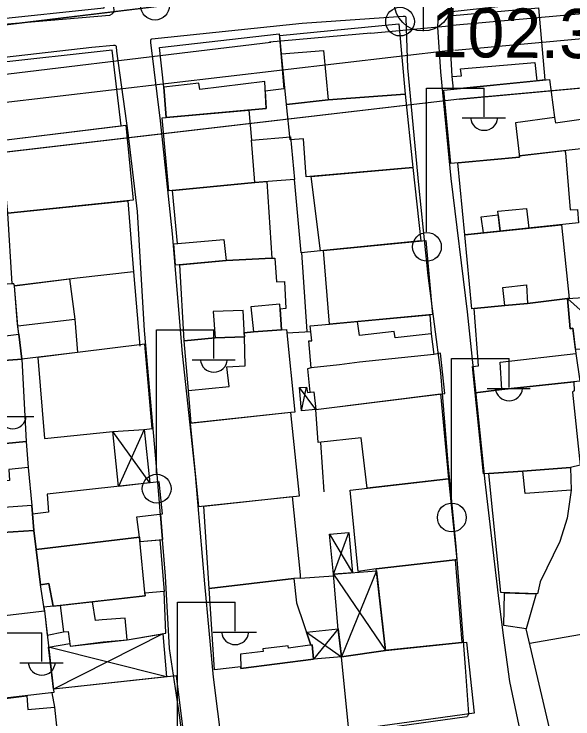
# Model space of a CAD drawing. Extents: x 417997 to 421451, y 4451742 to 4455216.
# Drawn here: x 419514.3 to 419582.3, y 4453498.5 to 4453584.3 of the extents above; entities that cross this region are included whole.
import ezdxf

# ---------------------------------------------------------------- set-up
doc = ezdxf.new("R2010")
doc.units = 0
for name, color, linetype in [('ADAKENARI', 7, 'Continuous'), ('B_Mesken', 7, 'Continuous'), ('B_Sundurma', 7, 'Continuous'), ('B_Teras', 7, 'Continuous'), ('KALDIRIM', 7, 'Continuous'), ('PL_K_BHA', 7, 'Continuous'), ('PL_KON_MEV_350', 7, 'Continuous'), ('S_Elektrik_Diregi', 7, 'Continuous'), ('S_Rogar_Kapagi', 7, 'Continuous'), ('Sinir_Duvar_tek_tarafa_ait', 7, 'Continuous'), ('TR_ORTAYOGUNKONUT', 7, 'Continuous'), ('Y_Kot_Noktasi', 7, 'Continuous'), ('Yol_Sose', 7, 'Continuous')]:
    doc.layers.add(name, color=color, linetype=linetype)

msp = doc.modelspace()

# ---------------------------------------------------------------- linework, layer by layer
at = {"layer": 'ADAKENARI'}
for p, q in [((419505.472, 4453582.115), (419535.039, 4453585.692)), ((419505.472, 4453582.115), (419535.039, 4453585.692)), ((419568.461, 4453573.979), (419612.473, 4453578.011)), ((419568.461, 4453573.979), (419612.473, 4453578.011)), ((419568.462, 4453573.979), (419398.255, 4453554.046)), ((419568.462, 4453573.979), (419398.255, 4453554.046))]:
    msp.add_line(p, q, dxfattribs=at)
at = {"layer": 'B_Mesken'}
for points in [[(419510.497, 4453591.788), (419524.241, 4453593.089), (419525.213, 4453585.052), (419511.331, 4453583.589)], [(419578.115, 4453585.084), (419578.879, 4453576.331), (419577.874, 4453576.228), (419567.764, 4453575.189), (419567.596, 4453576.741), (419567.202, 4453584.129)], [(419546.825, 4453579.508), (419546.606, 4453581.713), (419561.11, 4453583.167), (419561.853, 4453574.604), (419552.493, 4453573.897), (419547.44, 4453573.336)], [(419532.5, 4453575.448), (419531.983, 4453580.286), (419546.536, 4453581.935), (419547.121, 4453575.246), (419544.842, 4453574.961), (419544.963, 4453572.855), (419532.792, 4453571.751)], [(419527.327, 4453570.738), (419526.204, 4453579.953), (419511.536, 4453578.313), (419512.67, 4453568.951)], [(419580.033, 4453571.762), (419580.158, 4453571.081), (419583.556, 4453571.583), (419584.35, 4453568.059), (419575.763, 4453567.085), (419575.781, 4453566.918), (419567.408, 4453566.159), (419566.595, 4453575.069), (419579.42, 4453576.387)], [(419561.853, 4453574.604), (419562.789, 4453565.658), (419549.837, 4453564.523), (419549.489, 4453569.17), (419547.872, 4453569.011), (419547.44, 4453573.336), (419552.493, 4453573.897)], [(419542.839, 4453572.662), (419543.172, 4453568.986), (419547.903, 4453569.413), (419548.393, 4453564.209), (419543.59, 4453563.855), (419533.117, 4453562.822), (419532.29, 4453571.706), (419532.792, 4453571.751)], [(419513.524, 4453560.092), (419512.67, 4453568.951), (419527.858, 4453570.803), (419528.764, 4453561.672)], [(419575.781, 4453566.918), (419575.763, 4453567.085), (419581.308, 4453567.714), (419581.38, 4453567.451), (419581.966, 4453560.509), (419582.856, 4453560.557), (419582.972, 4453558.924), (419569.148, 4453557.451), (419568.276, 4453566.238)], [(419550.427, 4453564.574), (419562.789, 4453565.658), (419563.785, 4453556.719), (419551.93, 4453555.552), (419551.577, 4453555.515)], [(419534.158, 4453556.396), (419533.575, 4453562.867), (419543.59, 4453563.855), (419545.044, 4453563.962), (419545.636, 4453554.618), (419540.105, 4453554.328), (419533.91, 4453553.775), (419533.702, 4453556.356)], [(419528.815, 4453552.954), (419521.938, 4453552.208), (419514.347, 4453551.274), (419514.267, 4453551.52), (419514.055, 4453551.486), (419513.524, 4453560.092), (419528.121, 4453561.605)], [(419580.894, 4453558.702), (419581.844, 4453549.725), (419581.614, 4453549.709), (419576.775, 4453549.126), (419573.98, 4453548.881), (419570.256, 4453548.495), (419569.982, 4453548.466), (419569.148, 4453557.451)], [(419552.644, 4453546.613), (419551.93, 4453555.552), (419564.398, 4453556.779), (419565.197, 4453547.774)], [(419538.744, 4453544.931), (419534.992, 4453544.568), (419534.435, 4453553.822), (419540.105, 4453554.328), (419545.636, 4453554.618), (419546, 4453554.637), (419546.207, 4453551.744), (419547.197, 4453551.78), (419547.365, 4453548.486), (419546.649, 4453548.404), (419546.807, 4453545.897), (419543.41, 4453545.647), (419542.284, 4453545.545), (419542.305, 4453545.069)], [(419505.087, 4453550.764), (419505.84, 4453541.369), (419509.243, 4453541.867), (419515.212, 4453542.319), (419514.85, 4453545.367), (419514.703, 4453546.61), (419514.347, 4453551.274), (419514.267, 4453551.52), (419514.055, 4453551.486), (419511.614, 4453551.336), (419511.622, 4453551.249), (419508.772, 4453550.972)], [(419521.035, 4453552.097), (419521.659, 4453547.197), (419521.981, 4453543.146), (419515.212, 4453542.319), (419514.85, 4453545.367), (419514.729, 4453546.388), (419514.347, 4453551.274)], [(419581.614, 4453549.709), (419581.96, 4453546.02), (419582.255, 4453546.089), (419582.649, 4453543.007), (419583.116, 4453539.667), (419573.643, 4453538.628), (419570.405, 4453538.216), (419570.056, 4453541.451), (419570.81, 4453541.532), (419570.256, 4453548.495), (419573.98, 4453548.881), (419576.775, 4453549.126)], [(419565.023, 4453545.426), (419565.364, 4453542.888), (419556.321, 4453541.973), (419553.885, 4453541.639), (419550.431, 4453541.268), (419550.154, 4453544.548), (419550.499, 4453544.563), (419550.319, 4453546.376), (419552.644, 4453546.613), (419556.082, 4453546.931), (419564.859, 4453547.743)], [(419535.847, 4453534.536), (419535.498, 4453538.503), (419534.992, 4453544.568), (419538.744, 4453544.931), (419542.305, 4453545.069), (419542.284, 4453545.545), (419543.41, 4453545.647), (419546.807, 4453545.897), (419547.434, 4453545.946), (419548.442, 4453535.892), (419547.942, 4453535.825)], [(419530.096, 4453533.755), (419531.079, 4453533.882), (419530.192, 4453544.163), (419521.981, 4453543.146), (419517.152, 4453542.556), (419517.999, 4453532.687), (419526.289, 4453533.531)], [(419550.431, 4453541.268), (419549.967, 4453541.163), (419550.265, 4453538.304), (419550.753, 4453538.342), (419550.989, 4453536.195), (419566.713, 4453538.172), (419566.181, 4453543.059), (419565.364, 4453542.888), (419556.321, 4453541.973), (419553.885, 4453541.639), (419550.431, 4453541.268)], [(419506.513, 4453531.45), (419505.747, 4453531.347), (419504.927, 4453541.236), (419509.243, 4453541.867), (419515.212, 4453542.319), (419515.73, 4453532.316), (419511.08, 4453531.879)], [(419572.067, 4453528.402), (419571.409, 4453528.38), (419570.405, 4453538.216), (419573.643, 4453538.628), (419582.404, 4453539.589), (419582.449, 4453538.47), (419582.229, 4453538.336), (419583.17, 4453529.433), (419581.981, 4453529.159), (419576.171, 4453528.704)], [(419566.186, 4453538.106), (419567.153, 4453527.779), (419557.252, 4453526.635), (419556.524, 4453532.76), (419551.303, 4453532.179), (419550.989, 4453536.195)], [(419535.699, 4453534.52), (419536.706, 4453524.385), (419549.004, 4453525.716), (419547.942, 4453535.825)], [(419515.999, 4453529.158), (419516.431, 4453524.511), (419516.693, 4453521.495), (419510.353, 4453521.084), (419507.301, 4453520.958), (419506.513, 4453531.45), (419511.059, 4453531.877), (419515.73, 4453532.316)], [(419582.061, 4453526.394), (419581.571, 4453522.975), (419580.688, 4453520.158), (419578.303, 4453515.228), (419577.98, 4453513.765), (419573.507, 4453513.917), (419572.067, 4453528.402), (419576.171, 4453528.704), (419581.981, 4453529.159)], [(419532.136, 4453523.484), (419532.357, 4453523.51), (419531.923, 4453527.386), (419518.312, 4453525.882), (419518.486, 4453523.726), (419516.52, 4453523.484), (419516.693, 4453521.495), (419516.975, 4453519.175), (419529.543, 4453520.672), (419529.593, 4453520.154), (419532.385, 4453520.375)], [(419567.936, 4453517.894), (419558.337, 4453516.796), (419556.153, 4453516.498), (419555.167, 4453526.394), (419567.153, 4453527.779), (419568.158, 4453517.9)], [(419548.12, 4453525.621), (419549.08, 4453516.09), (419549.088, 4453515.679), (419548.33, 4453515.638), (419538.01, 4453514.416), (419537.384, 4453524.458)], [(419517.967, 4453511.702), (419517.514, 4453514.862), (419516.975, 4453519.175), (419516.693, 4453521.495), (419510.353, 4453521.084), (419507.301, 4453520.958), (419507.537, 4453510.486)], [(419531.998, 4453520.344), (419532.548, 4453514.068), (419530.193, 4453513.852), (419530.224, 4453513.523), (419519.895, 4453512.357), (419519.025, 4453512.259), (419518.528, 4453515.017), (419517.514, 4453514.862), (419516.975, 4453519.175), (419529.543, 4453520.672), (419529.593, 4453520.154)], [(419568.774, 4453507.852), (419559.736, 4453506.917), (419559.494, 4453506.883), (419558.337, 4453516.796), (419567.936, 4453517.894)], [(419538.01, 4453514.416), (419548.33, 4453515.638), (419548.649, 4453512.678), (419550.407, 4453507.524), (419550.564, 4453507.545), (419550.722, 4453505.807), (419541.884, 4453504.691), (419541.877, 4453504.877), (419538.659, 4453504.506)], [(419532.757, 4453508.974), (419532.548, 4453514.068), (419530.193, 4453513.852), (419530.224, 4453513.523), (419523.814, 4453512.799), (419519.895, 4453512.357), (419519.025, 4453512.259), (419517.904, 4453512.141), (419517.967, 4453511.702), (419518.303, 4453508.755), (419520.307, 4453509.163), (419520.881, 4453509.185), (419521.113, 4453507.384), (419528.025, 4453508.158)], [(419573.89, 4453509.932), (419573.95, 4453513.902), (419577.796, 4453513.771), (419576.614, 4453509.527)], [(419519.103, 4453501.743), (419508.562, 4453500.549), (419507.537, 4453510.486), (419517.967, 4453511.702)], [(419568.774, 4453507.852), (419569.347, 4453507.901), (419570.285, 4453499.232), (419555.008, 4453497.145), (419554.107, 4453506.112), (419559.494, 4453506.883)], [(419518.861, 4453501.716), (419519.182, 4453499.982), (419520.054, 4453491.948), (419535.306, 4453493.667), (419534.047, 4453503.793), (419519.056, 4453502.156), (419519.103, 4453501.743)], [(419509.798, 4453489.646), (419508.66, 4453500.464), (419515.817, 4453501.339), (419515.942, 4453499.698), (419519.182, 4453499.982), (419520.146, 4453491.1)]]:
    msp.add_lwpolyline(points, close=True, dxfattribs=at)
at = {"layer": 'B_Sundurma'}
for p, q in [((419581.614, 4453549.709), (419587.235, 4453544.686)), ((419550.989, 4453536.195), (419549.007, 4453538.891)), ((419549.247, 4453536.049), (419549.867, 4453538.942)), ((419530.817, 4453527.264), (419526.289, 4453533.531)), ((419530.096, 4453533.755), (419526.971, 4453526.839)), ((419552.645, 4453521.044), (419555.445, 4453516.338)), ((419553.148, 4453516.149), (419555.003, 4453521.227)), ((419553.148, 4453516.149), (419559.494, 4453506.883)), ((419558.362, 4453516.579), (419554.107, 4453506.112)), ((419553.727, 4453509.496), (419550.722, 4453505.807)), ((419532.368, 4453508.907), (419519.056, 4453502.156)), ((419549.867, 4453509.107), (419554.107, 4453506.112)), ((419532.827, 4453503.66), (419518.473, 4453507.265))]:
    msp.add_line(p, q, dxfattribs=at)
for points in [[(419582.587, 4453543.491), (419582.255, 4453546.089), (419581.96, 4453546.02), (419581.614, 4453549.709), (419586.217, 4453550.021), (419586.454, 4453546.871), (419588.158, 4453546.946), (419588.189, 4453546.039), (419587.149, 4453545.943), (419587.235, 4453544.686), (419584.977, 4453544.534), (419585.051, 4453543.66)], [(419550.989, 4453536.195), (419549.247, 4453536.049), (419549.007, 4453538.891), (419549.867, 4453538.942), (419549.967, 4453538.281), (419550.753, 4453538.342)], [(419530.096, 4453533.755), (419530.817, 4453527.264), (419526.971, 4453526.839), (419526.289, 4453533.531)], [(419553.148, 4453516.149), (419552.645, 4453521.044), (419555.003, 4453521.227), (419555.445, 4453516.338)], [(419553.731, 4453509.447), (419553.148, 4453516.149), (419558.362, 4453516.579), (419559.494, 4453506.883), (419554.124, 4453506.114), (419554.124, 4453506.114), (419554.107, 4453506.112)], [(419549.867, 4453509.107), (419553.727, 4453509.496), (419554.107, 4453506.112), (419550.722, 4453505.807), (419550.564, 4453507.545), (419550.564, 4453507.545), (419550.564, 4453507.545), (419550.407, 4453507.524)], [(419532.368, 4453508.907), (419532.827, 4453503.66), (419519.056, 4453502.156), (419518.473, 4453507.265), (419521.07, 4453507.716), (419521.113, 4453507.384), (419528.025, 4453508.158)]]:
    msp.add_lwpolyline(points, close=True, dxfattribs=at)
at = {"layer": 'B_Teras'}
for points in [[(419547.44, 4453573.336), (419546.825, 4453579.508), (419551.916, 4453579.915), (419552.493, 4453573.897)], [(419567.764, 4453575.189), (419567.596, 4453576.741), (419568.713, 4453576.813), (419568.604, 4453577.654), (419577.649, 4453578.448), (419577.874, 4453576.228)], [(419567.408, 4453566.159), (419566.595, 4453575.069), (419579.42, 4453576.387), (419580.033, 4453571.762), (419575.312, 4453571.11), (419575.781, 4453566.918)], [(419532.792, 4453571.751), (419544.963, 4453572.855), (419544.775, 4453576.121), (419536.887, 4453575.174), (419536.779, 4453575.91), (419532.5, 4453575.448)], [(419543.59, 4453563.855), (419543.172, 4453568.986), (419547.903, 4453569.413), (419548.393, 4453564.209)], [(419571.394, 4453557.691), (419571.126, 4453559.648), (419573.189, 4453559.92), (419573.441, 4453557.908)], [(419573.441, 4453557.908), (419573.134, 4453560.364), (419576.654, 4453560.688), (419576.923, 4453558.279)], [(419539.801, 4453556.898), (419540.105, 4453554.328), (419533.91, 4453553.775), (419533.702, 4453556.356)], [(419573.98, 4453548.881), (419573.775, 4453551.074), (419576.646, 4453551.367), (419576.775, 4453549.126)], [(419543.41, 4453545.647), (419546.807, 4453545.897), (419546.609, 4453549.036), (419543.08, 4453548.719)], [(419538.514, 4453548.118), (419538.744, 4453544.931), (419542.305, 4453545.069), (419542.162, 4453548.263)], [(419514.729, 4453546.388), (419521.659, 4453547.197), (419521.981, 4453543.146), (419515.212, 4453542.319), (419514.85, 4453545.367)], [(419556.321, 4453545.197), (419556.082, 4453546.931), (419564.859, 4453547.743), (419565.023, 4453545.426), (419560.65, 4453544.945), (419560.534, 4453545.69)], [(419509.243, 4453541.867), (419508.97, 4453544.666), (419514.85, 4453545.367), (419515.212, 4453542.319), (419509.243, 4453541.867)], [(419535.847, 4453534.536), (419535.498, 4453538.503), (419540.433, 4453539.003), (419540.153, 4453541.395), (419542.387, 4453541.511), (419542.305, 4453545.069), (419542.284, 4453545.545), (419543.41, 4453545.647), (419546.807, 4453545.897), (419547.434, 4453545.946), (419548.442, 4453535.892), (419547.942, 4453535.825)], [(419573.643, 4453538.628), (419573.411, 4453541.959), (419582.649, 4453543.007), (419583.116, 4453539.667)], [(419509.525, 4453530.917), (419511.088, 4453531.139), (419511.08, 4453531.879), (419515.73, 4453532.316), (419515.999, 4453529.158), (419513.657, 4453528.89), (419513.726, 4453527.584), (419511.446, 4453527.365), (419511.305, 4453528.321), (419509.823, 4453528.149)], [(419576.171, 4453528.704), (419581.981, 4453529.159), (419582.061, 4453526.394), (419576.482, 4453525.995)], [(419518.312, 4453525.882), (419518.486, 4453523.726), (419516.52, 4453523.484), (419516.693, 4453521.495), (419516.975, 4453519.175), (419529.543, 4453520.672), (419529.208, 4453523.129), (419532.357, 4453523.51), (419531.923, 4453527.386)], [(419510.207, 4453524.06), (419510.353, 4453521.084), (419516.693, 4453521.495), (419516.431, 4453524.511)], [(419516.975, 4453519.175), (419517.514, 4453514.862), (419518.528, 4453515.017), (419519.025, 4453512.259), (419530.224, 4453513.523), (419529.543, 4453520.672)], [(419519.895, 4453512.357), (419520.307, 4453509.163), (419520.881, 4453509.185), (419521.113, 4453507.384), (419525.138, 4453507.923), (419528.025, 4453508.158), (419527.794, 4453510.826), (419525.003, 4453510.603), (419524.182, 4453510.528), (419523.814, 4453512.799)], [(419541.884, 4453504.691), (419550.722, 4453505.807), (419550.564, 4453507.545), (419547.679, 4453507.148), (419547.624, 4453507.434), (419544.54, 4453507.087), (419544.591, 4453506.751), (419541.817, 4453506.432)]]:
    msp.add_lwpolyline(points, close=True, dxfattribs=at)
at = {"layer": 'KALDIRIM'}
for p, q in [((419723.973, 4453597.265), (419567.64, 4453582.941)), ((419723.973, 4453597.265), (419567.64, 4453582.941)), ((419567.914, 4453579.954), (419608.77, 4453583.697)), ((419567.914, 4453579.954), (419608.77, 4453583.697)), ((419557.681, 4453582.029), (419567.64, 4453582.941)), ((419557.681, 4453582.029), (419567.64, 4453582.941)), ((419557.681, 4453582.029), (419545.365, 4453580.9)), ((419557.681, 4453582.029), (419545.365, 4453580.9)), ((419535.76, 4453579.736), (419545.538, 4453580.919)), ((419535.76, 4453579.736), (419545.538, 4453580.919)), ((419567.764, 4453579.938), (419478.802, 4453569.52)), ((419567.764, 4453579.938), (419478.802, 4453569.52)), ((419506.193, 4453576.158), (419535.76, 4453579.736)), ((419506.193, 4453576.158), (419535.76, 4453579.736))]:
    msp.add_line(p, q, dxfattribs=at)
at = {"layer": 'PL_K_BHA'}
msp.add_lwpolyline([(419522.884, 4453653.339), (419516.33, 4453652.484), (419475.941, 4453646.07), (419485.439, 4453579.691), (419505.472, 4453582.115), (419532.607, 4453585.398), (419522.884, 4453653.339)], dxfattribs=at)
msp.add_lwpolyline([(419522.884, 4453653.339), (419516.33, 4453652.484), (419475.941, 4453646.07), (419485.439, 4453579.691), (419505.472, 4453582.115), (419532.607, 4453585.398), (419522.884, 4453653.339)], dxfattribs=at)
at = {"layer": 'PL_KON_MEV_350'}
msp.add_lwpolyline([(419586.562, 4453553.652), (419583.717, 4453575.377), (419568.462, 4453573.979), (419500.569, 4453566.028), (419503.723, 4453528.997), (419507.147, 4453488.81), (419478.456, 4453483.944), (419464.319, 4453518.988), (419404.774, 4453503.862), (419398.114, 4453502.17), (419373.133, 4453497.59), (419368.973, 4453519.655), (419299.997, 4453506.67), (419202.368, 4453486.526), (419207.202, 4453463.346), (419208.327, 4453458.055), (419213.789, 4453432.361), (419287.54, 4453447.951), (419292.566, 4453429.103), (419300.559, 4453430.985)], dxfattribs=at)
msp.add_lwpolyline([(419586.562, 4453553.652), (419583.717, 4453575.377), (419568.462, 4453573.979), (419500.569, 4453566.028), (419503.723, 4453528.997), (419507.147, 4453488.81), (419478.456, 4453483.944), (419464.319, 4453518.988), (419404.774, 4453503.862), (419398.114, 4453502.17), (419373.133, 4453497.59), (419368.973, 4453519.655), (419299.997, 4453506.67), (419202.368, 4453486.526), (419207.202, 4453463.346), (419208.327, 4453458.055), (419213.789, 4453432.361), (419287.54, 4453447.951), (419292.566, 4453429.103), (419300.559, 4453430.985)], dxfattribs=at)
at = {"layer": 'S_Elektrik_Diregi'}
for p, q in [((419564.484, 4453557.837), (419564.484, 4453575.338)), ((419564.484, 4453575.338), (419571.484, 4453575.338)), ((419571.484, 4453571.838), (419571.484, 4453575.338)), ((419568.824, 4453571.698), (419574.074, 4453571.698)), ((419531.592, 4453528.403), (419531.592, 4453545.903)), ((419531.592, 4453545.903), (419538.592, 4453545.903)), ((419538.592, 4453542.403), (419538.592, 4453545.903)), ((419535.932, 4453542.263), (419541.182, 4453542.263)), ((419567.508, 4453524.897), (419567.508, 4453542.397)), ((419567.508, 4453542.397), (419574.508, 4453542.397)), ((419574.508, 4453538.897), (419574.508, 4453542.397)), ((419571.848, 4453538.757), (419577.098, 4453538.757)), ((419511.453, 4453535.365), (419516.703, 4453535.365)), ((419534.181, 4453495.235), (419534.181, 4453512.735)), ((419534.181, 4453512.735), (419541.181, 4453512.735)), ((419541.181, 4453509.235), (419541.181, 4453512.735)), ((419510.65, 4453509.016), (419517.65, 4453509.016)), ((419517.65, 4453505.516), (419517.65, 4453509.016)), ((419538.521, 4453509.095), (419543.771, 4453509.095)), ((419514.99, 4453505.376), (419520.24, 4453505.376))]:
    msp.add_line(p, q, dxfattribs=at)
for centre in [(419531.432, 4453585.362), (419561.248, 4453583.422), (419564.52, 4453556.002), (419531.628, 4453526.567), (419567.544, 4453523.061)]:
    msp.add_circle(centre, 1.75, dxfattribs=at)
for centre in [(419571.485, 4453571.85), (419538.592, 4453542.416), (419574.509, 4453538.91), (419514.113, 4453535.518), (419541.182, 4453509.248), (419517.651, 4453505.529)]:
    msp.add_arc(centre, 1.658, 184.83843, 355.14641, dxfattribs=at)
at = {"layer": 'S_Rogar_Kapagi'}
msp.add_line((419564.101, 4453582.256), (419564.101, 4453589.256), dxfattribs=at)
msp.add_circle((419564.047, 4453585.784), 3.5, dxfattribs=at)
at = {"layer": 'Sinir_Duvar_tek_tarafa_ait'}
for points in [[(419551.577, 4453555.515), (419549.201, 4453555.294), (419548.393, 4453564.209)], [(419549.953, 4453545.695), (419549.289, 4453555.302)], [(419528.815, 4453552.954), (419529.59, 4453543.896)], [(419547.485, 4453545.557), (419550.385, 4453545.719)], [(419551.552, 4453532.207), (419551.987, 4453526.189)], [(419639.454, 4453487.22), (419632.629, 4453517.423), (419577.034, 4453507.733)], [(419549.088, 4453515.679), (419553.165, 4453515.951)], [(419640.159, 4453486.511), (419636.648, 4453483.02), (419583.845, 4453478.593), (419576.614, 4453509.527)]]:
    msp.add_lwpolyline(points, dxfattribs=at)
at = {"layer": 'TR_ORTAYOGUNKONUT'}
msp.add_lwpolyline([(419586.562, 4453553.652), (419583.717, 4453575.377), (419568.462, 4453573.979), (419500.569, 4453566.028), (419503.723, 4453528.997), (419507.147, 4453488.81), (419478.456, 4453483.944), (419464.319, 4453518.988), (419404.774, 4453503.862), (419398.114, 4453502.17), (419373.133, 4453497.59), (419368.973, 4453519.655), (419299.997, 4453506.67), (419202.368, 4453486.526), (419207.202, 4453463.346), (419208.327, 4453458.055), (419213.789, 4453432.361), (419287.54, 4453447.951), (419292.566, 4453429.103), (419300.559, 4453430.985)], dxfattribs=at)
msp.add_lwpolyline([(419586.562, 4453553.652), (419583.717, 4453575.377), (419568.462, 4453573.979), (419500.569, 4453566.028), (419503.723, 4453528.997), (419507.147, 4453488.81), (419478.456, 4453483.944), (419464.319, 4453518.988), (419404.774, 4453503.862), (419398.114, 4453502.17), (419373.133, 4453497.59), (419368.973, 4453519.655), (419299.997, 4453506.67), (419202.368, 4453486.526), (419207.202, 4453463.346), (419208.327, 4453458.055), (419213.789, 4453432.361), (419287.54, 4453447.951), (419292.566, 4453429.103), (419300.559, 4453430.985)], dxfattribs=at)
at = {"layer": 'Yol_Sose'}
for points in [[(419523.686, 4453608.338), (419525.694, 4453591.513), (419526.321, 4453585.46), (419526.405, 4453584.817), (419526.403, 4453584.726), (419526.367, 4453584.55), (419526.304, 4453584.44), (419526.176, 4453584.326), (419525.905, 4453584.177), (419507.254, 4453582.568), (419502.384, 4453582.107), (419502.225, 4453582.119), (419502.042, 4453582.179), (419501.817, 4453582.338), (419501.739, 4453582.454), (419501.74, 4453582.467), (419501.672, 4453582.665), (419499.777, 4453595.974)], [(419576.109, 4453585.56), (419566.803, 4453584.547), (419566.285, 4453584.421), (419566.138, 4453584.345), (419566.049, 4453584.242), (419565.915, 4453583.978), (419565.828, 4453583.602), (419565.808, 4453582.736), (419566.173, 4453577.297), (419567.411, 4453564.305), (419569.422, 4453548.094), (419570.629, 4453536.546), (419571.566, 4453527.437), (419573.262, 4453512.878), (419573.816, 4453508.407), (419574.557, 4453503.104), (419577.448, 4453489.42), (419579.098, 4453483.029)], [(419537.496, 4453514.983), (419536.373, 4453528.304), (419534.776, 4453543.017), (419533.566, 4453557.601), (419532.082, 4453571.327), (419530.928, 4453580.88), (419530.91, 4453581.059), (419530.919, 4453581.182), (419530.972, 4453581.283), (419531.054, 4453581.332), (419549.319, 4453583.212), (419561.619, 4453584.064), (419561.83, 4453584.076), (419561.923, 4453584.047), (419561.963, 4453583.966), (419561.958, 4453583.848), (419562.148, 4453577.815), (419563.483, 4453563.56), (419564.641, 4453552.499), (419566.152, 4453540.681), (419567.046, 4453529.689), (419568.03, 4453519.527)], [(419502.076, 4453577.841), (419523.743, 4453580.297), (419526.383, 4453580.559), (419526.547, 4453580.556), (419526.608, 4453580.52), (419526.688, 4453580.432), (419526.695, 4453580.345), (419526.744, 4453579.843), (419528.136, 4453569.885), (419529.275, 4453560.324), (419530.093, 4453545.805), (419531.615, 4453528.84), (419532.659, 4453515.913), (419533.15, 4453507.121), (419534.353, 4453499)], [(419534.353, 4453499), (419535.069, 4453493.72), (419535.109, 4453493.406), (419535.077, 4453493.281), (419535.031, 4453493.216), (419524.041, 4453491.245), (419510.654, 4453489.168), (419510.034, 4453489.099), (419509.93, 4453489.111), (419509.904, 4453489.122), (419509.794, 4453489.185), (419509.689, 4453489.412), (419508.276, 4453502.1), (419506.659, 4453519.556), (419505.697, 4453531.037)], [(419568.03, 4453519.527), (419569.177, 4453504.838), (419569.576, 4453499.156), (419569.511, 4453498.95), (419569.456, 4453498.89), (419569.372, 4453498.81), (419554.155, 4453496.683), (419539.923, 4453495.17), (419539.741, 4453495.179), (419539.656, 4453495.194), (419539.623, 4453495.242), (419539.611, 4453495.27), (419538.535, 4453503.615), (419537.496, 4453514.983)]]:
    msp.add_lwpolyline(points, dxfattribs=at)

# ---------------------------------------------------------------- texts
at = {"layer": 'Y_Kot_Noktasi'}
msp.add_text('102.34 ', height=6, rotation=359.53575, dxfattribs=at).set_placement((419564.983, 4453579.113))

doc.saveas('drawing.dxf')
